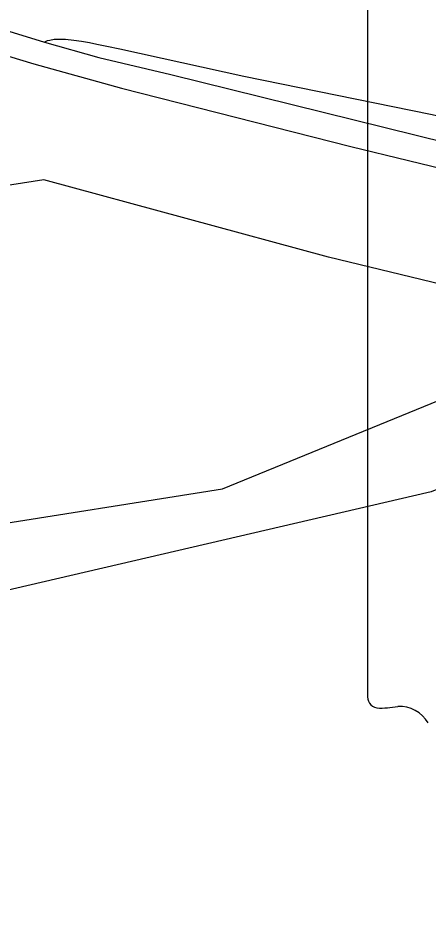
# Model space of a CAD drawing. Extents: x 0 to 34, y 0 to 22.
# Drawn here: x 6.596 to 6.6491, y 16.4376 to 16.5531 of the extents above; entities that cross this region are included whole.
import ezdxf

# ---------------------------------------------------------------- set-up
doc = ezdxf.new("R2010")
doc.units = 0
for name, color, linetype in [('GM_X_Minor_Lake', 7, 'Continuous'), ('GM_X_State_Route', 7, 'Continuous'), ('GM_X_State_Shield', 7, 'Continuous')]:
    doc.layers.add(name, color=color, linetype=linetype)

msp = doc.modelspace()

# ---------------------------------------------------------------- linework, layer by layer
at = {"layer": 'GM_X_Minor_Lake'}
for points in [[(6.504256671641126, 16.484106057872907), (6.5166345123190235, 16.482182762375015), (6.5190625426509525, 16.476268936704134), (6.518419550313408, 16.466573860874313), (6.5144422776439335, 16.443401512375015), (6.522197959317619, 16.437638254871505), (6.527208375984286, 16.446347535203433), (6.527722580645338, 16.464221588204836), (6.5274744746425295, 16.482101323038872), (6.557145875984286, 16.481874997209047), (6.622464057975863, 16.492219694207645), (6.673594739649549, 16.513131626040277), (6.636192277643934, 16.52216477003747), (6.599366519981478, 16.532143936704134), (6.584132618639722, 16.52978692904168), (6.563927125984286, 16.524044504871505), (6.562459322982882, 16.523648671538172)], [(6.696186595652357, 16.501237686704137), (6.676180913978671, 16.502842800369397), (6.649469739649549, 16.491823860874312), (6.578018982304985, 16.475249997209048), (6.539540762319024, 16.474594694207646)]]:
    msp.add_lwpolyline(points, dxfattribs=at)
at = {"layer": 'GM_X_State_Route'}
for points in [[(6.442079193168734, 16.6668358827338), (6.447643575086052, 16.6584908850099), (6.452362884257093, 16.65183912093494), (6.457930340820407, 16.64433919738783), (6.46373703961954, 16.637081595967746), (6.46966491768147, 16.630063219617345), (6.476198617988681, 16.623169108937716), (6.481763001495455, 16.617483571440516), (6.488417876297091, 16.611195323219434), (6.495678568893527, 16.604785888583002), (6.503057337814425, 16.59873684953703), (6.51031805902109, 16.593172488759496), (6.511905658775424, 16.592060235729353), (6.51963237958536, 16.586641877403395), (6.527495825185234, 16.58156217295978), (6.535238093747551, 16.576724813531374), (6.54249880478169, 16.572732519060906), (6.549514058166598, 16.569224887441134), (6.556290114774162, 16.5658384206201), (6.565122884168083, 16.561849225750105), (6.574073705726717, 16.558341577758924), (6.581129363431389, 16.555731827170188), (6.594818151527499, 16.55136672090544), (6.599462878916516, 16.549968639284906)], [(6.590030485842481, 16.549577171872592), (6.59805036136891, 16.547164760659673), (6.609423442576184, 16.544006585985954), (6.6390503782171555, 16.536460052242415), (6.653957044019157, 16.532849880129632), (6.688502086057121, 16.524486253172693), (6.702464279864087, 16.52111842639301), (6.704909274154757, 16.52052045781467)], [(6.725815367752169, 16.534154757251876), (6.719744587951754, 16.532837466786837), (6.715165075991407, 16.532020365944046), (6.708994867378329, 16.531358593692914), (6.702790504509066, 16.53119704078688), (6.69659233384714, 16.53146422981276), (6.690425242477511, 16.532157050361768), (6.684295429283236, 16.533141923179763), (6.676674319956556, 16.534614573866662), (6.64938064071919, 16.540601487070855), (6.625218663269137, 16.545510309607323), (6.609168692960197, 16.549052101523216), (6.607515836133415, 16.54938143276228), (6.606217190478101, 16.549657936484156), (6.6052851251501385, 16.549856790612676), (6.604225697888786, 16.55003697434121), (6.603262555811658, 16.550158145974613), (6.602153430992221, 16.550279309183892), (6.601379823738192, 16.550301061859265), (6.601019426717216, 16.55030105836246), (6.600705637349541, 16.550279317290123), (6.600127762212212, 16.550179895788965), (6.599813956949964, 16.55010843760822), (6.599462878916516, 16.549968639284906)], [(6.599462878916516, 16.549968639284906), (6.606456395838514, 16.54798955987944), (6.615801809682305, 16.54576505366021), (6.627474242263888, 16.5429005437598), (6.651518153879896, 16.5369571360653), (6.72081023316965, 16.52015840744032), (6.7624016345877, 16.51023513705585), (6.780722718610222, 16.50566496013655), (6.7900525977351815, 16.503334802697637)]]:
    msp.add_lwpolyline(points, dxfattribs=at)
at = {"layer": 'GM_X_State_Shield'}
msp.add_line((6.641214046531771, 16.565690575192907), (6.641214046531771, 16.465630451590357), dxfattribs=at)
for centre, radius, start, end in [((6.64273792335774, 16.46541142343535), 0.0015408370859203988, 171.9583861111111, 258.30661388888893), ((6.642971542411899, 16.47564838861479), 0.011758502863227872, 267.33899444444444, 280.6038555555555), ((6.64537728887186, 16.459857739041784), 0.00423985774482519, 29.748380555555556, 93.27174722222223)]:
    msp.add_arc(centre, radius, start, end, dxfattribs=at)

doc.saveas('drawing.dxf')
